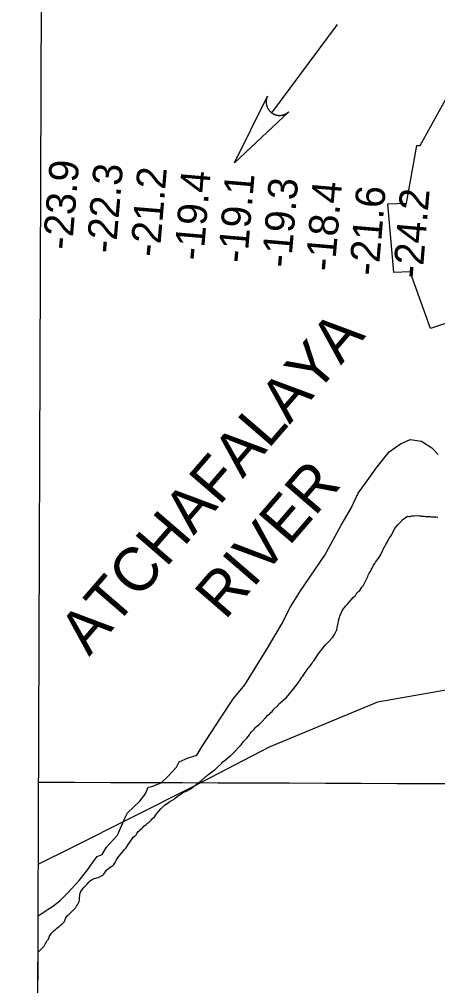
# Model space of a CAD drawing. Extents: x 3146026 to 3183936, y 897894 to 923344.
# Drawn here: x 3150246 to 3151198, y 915037 to 917237 of the extents above; entities that cross this region are included whole.
import ezdxf

# ---------------------------------------------------------------- set-up
doc = ezdxf.new("R2010")
doc.units = 0
for name, color, linetype in [('V-GRID-FRAM', 7, 'Continuous'), ('V-GRID-MAJR', 7, 'Continuous'), ('V-RIVR-EDGE', 7, 'Continuous'), ('V-RIVR-IDEN', 7, 'Continuous'), ('V-RIVR-RANG', 7, 'Continuous'), ('V-RRAP-RVMT', 7, 'Continuous'), ('V-SITE-VEGE', 7, 'Continuous'), ('V-STRM-FLOW', 7, 'Continuous'), ('V-TOPO-BNDY', 7, 'Continuous')]:
    doc.layers.add(name, color=color, linetype=linetype)

msp = doc.modelspace()

# ---------------------------------------------------------------- linework, layer by layer
at = {"layer": 'V-GRID-FRAM'}
msp.add_lwpolyline([(3150311.9, 921563.1), (3181637, 921462.9), (3181586.7, 903274.3), (3150245.8, 903374.5), (3150311.9, 921563.1)], dxfattribs=at)
at = {"layer": 'V-GRID-MAJR'}
msp.add_spline([(3150289.9, 915500.2), (3155511.6, 915481.6), (3160733.3, 915463.8), (3165955, 915446.7), (3171176.8, 915430.3), (3176398.5, 915414.8), (3181620.2, 915400)], degree=3, dxfattribs=at)
at = {"layer": 'V-RIVR-EDGE'}
msp.add_lwpolyline([(3150288.8, 915195.7), (3150293.2, 915198.9), (3150309, 915209.1), (3150321, 915216.7), (3150337.7, 915230.1), (3150355.5, 915247.1), (3150382.2, 915276), (3150401.7, 915300.9), (3150414, 915318.7), (3150423.2, 915331), (3150434.3, 915335.4), (3150443.8, 915352), (3150468.9, 915379.3), (3150486.1, 915417.7), (3150492, 915430.4), (3150519.9, 915456.9), (3150532.6, 915473.5), (3150539, 915488.6), (3150547.7, 915490.1), (3150568.7, 915498.8), (3150584.2, 915513.8), (3150603.3, 915534), (3150609.7, 915546.3), (3150630, 915555.4), (3150649.4, 915561.7), (3150661.4, 915580.7), (3150703.9, 915646), (3150733, 915690.4), (3150758.9, 915722), (3150808.2, 915801.6), (3150842.1, 915859.4), (3150863.2, 915899.4), (3150885.5, 915935.9), (3150940.8, 916016.6), (3150977.9, 916085.6), (3151001, 916124), (3151017.3, 916158), (3151033.7, 916180.6), (3151060.3, 916217.8), (3151087.8, 916252.6), (3151113.6, 916270.8), (3151135, 916280.3), (3151160.8, 916276.3), (3151184.6, 916261.5), (3151198.8, 916246.4)], dxfattribs=at)
at = {"layer": 'V-RRAP-RVMT'}
for p, q in [((3151157.9, 916949.6), (3151228.9, 917077.5)), ((3151126.6, 916818.9), (3151150.5, 916950)), ((3151150.5, 916950), (3151157.9, 916949.6)), ((3151084.7, 916816.9), (3151126.6, 916818.9)), ((3151097.9, 916660.7), (3151084.7, 916816.9)), ((3151135.4, 916662.5), (3151097.9, 916660.7)), ((3151181.7, 916533), (3151135.4, 916662.5)), ((3151591.1, 916670.4), (3151181.7, 916533))]:
    msp.add_line(p, q, dxfattribs=at)
at = {"layer": 'V-SITE-VEGE'}
for p, q in [((3151118.8, 916098), (3151129, 916105.6)), ((3151129, 916105.6), (3151132.2, 916105.2)), ((3151132.2, 916105.2), (3151135.2, 916105.2)), ((3151135.2, 916105.2), (3151136.8, 916105.7)), ((3151136.8, 916105.7), (3151138.9, 916106.5)), ((3151138.9, 916106.5), (3151141, 916106.5)), ((3151141, 916106.5), (3151144, 916106.9)), ((3151144, 916106.9), (3151154.5, 916107)), ((3151154.5, 916107), (3151157, 916106.5)), ((3151157, 916106.5), (3151159.1, 916106.6)), ((3151159.1, 916106.6), (3151160.4, 916106.1)), ((3151160.4, 916106.1), (3151162.5, 916106.1)), ((3151162.5, 916106.1), (3151164.1, 916105.7)), ((3151164.1, 916105.7), (3151167.5, 916105.7)), ((3151167.5, 916105.7), (3151169.2, 916105.3)), ((3151169.2, 916105.3), (3151173.4, 916105.3)), ((3151173.4, 916105.3), (3151175.9, 916104.9)), ((3151175.9, 916104.9), (3151180.1, 916104.9)), ((3151180.1, 916104.9), (3151182.2, 916104.5)), ((3151182.2, 916104.5), (3151187.2, 916104.5)), ((3151187.2, 916104.5), (3151190.2, 916104.1)), ((3151190.2, 916104.1), (3151194, 916104.1)), ((3151194, 916104.1), (3151197.3, 916103.7)), ((3151197.3, 916103.7), (3151198.6, 916103.3)), ((3151100.4, 916078), (3151102.5, 916081)), ((3151102.5, 916081), (3151106.9, 916086.3)), ((3151106.9, 916086.3), (3151110.8, 916090)), ((3151110.8, 916090), (3151118.8, 916098)), ((3151086.8, 916053.9), (3151089.2, 916057.3)), ((3151089.2, 916057.3), (3151092.6, 916062.7)), ((3151092.6, 916062.7), (3151097.5, 916072.7)), ((3151097.5, 916072.7), (3151100.4, 916078)), ((3151075.7, 916033.5), (3151077.6, 916036.9)), ((3151077.6, 916036.9), (3151079.8, 916041.5)), ((3151079.8, 916041.5), (3151085.1, 916050.5)), ((3151085.1, 916050.5), (3151086.8, 916053.9)), ((3151063.6, 916011.1), (3151068.4, 916018.6)), ((3151068.4, 916018.6), (3151070.1, 916021.8)), ((3151070.1, 916021.8), (3151075.7, 916033.5)), ((3151048.8, 915987.7), (3151052.2, 915994.3)), ((3151052.2, 915994.3), (3151054.6, 915997.7)), ((3151054.6, 915997.7), (3151056.5, 916001.3)), ((3151056.5, 916001.3), (3151063.6, 916011.1)), ((3151038.6, 915968.2), (3151039.8, 915971.4)), ((3151039.8, 915971.4), (3151042, 915976)), ((3151042, 915976), (3151044.7, 915979.9)), ((3151044.7, 915979.9), (3151047.1, 915984.8)), ((3151047.1, 915984.8), (3151048.8, 915987.7)), ((3151025.3, 915943.9), (3151028, 915947.3)), ((3151028, 915947.3), (3151031.3, 915953.1)), ((3151031.3, 915953.1), (3151033, 915956.5)), ((3151033, 915956.5), (3151034, 915959.5)), ((3151034, 915959.5), (3151038.6, 915968.2)), ((3151005.9, 915920.7), (3151010.5, 915925.4)), ((3151010.5, 915925.4), (3151012.7, 915928.5)), ((3151012.7, 915928.5), (3151014.9, 915931.2)), ((3151014.9, 915931.2), (3151018, 915934.1)), ((3151018, 915934.1), (3151020.9, 915936.6)), ((3151020.9, 915936.6), (3151025.3, 915943.9)), ((3150988.7, 915901.5), (3150991.8, 915904.7)), ((3150991.8, 915904.7), (3151005.9, 915920.7)), ((3150975.3, 915878.4), (3150978.3, 915884.9)), ((3150978.3, 915884.9), (3150980.7, 915891)), ((3150980.7, 915891), (3150988.7, 915901.5)), ((3150969.6, 915855), (3150971.5, 915863)), ((3150971.5, 915863), (3150972.2, 915866.2)), ((3150972.2, 915866.2), (3150973.2, 915871.1)), ((3150973.2, 915871.1), (3150974.1, 915874.9)), ((3150974.1, 915874.9), (3150975.3, 915878.4)), ((3150963, 915836.5), (3150966.7, 915843.6)), ((3150966.7, 915843.6), (3150968.1, 915847.2)), ((3150968.1, 915847.2), (3150969.1, 915851.3)), ((3150969.1, 915851.3), (3150969.6, 915855)), ((3150942.2, 915811.9), (3150948, 915818)), ((3150948, 915818), (3150958.9, 915830.2)), ((3150958.9, 915830.2), (3150963, 915836.5)), ((3150925.9, 915791.4), (3150942.2, 915811.9)), ((3150905.8, 915762.7), (3150912.1, 915771)), ((3150912.1, 915771), (3150913.8, 915773.7)), ((3150913.8, 915773.7), (3150915.8, 915776.1)), ((3150915.8, 915776.1), (3150923.5, 915788)), ((3150923.5, 915788), (3150925.9, 915791.4)), ((3150893.5, 915745.4), (3150901.9, 915757.3)), ((3150901.9, 915757.3), (3150903.4, 915760)), ((3150903.4, 915760), (3150905.8, 915762.7)), ((3150878.9, 915724), (3150881.8, 915728.8)), ((3150881.8, 915728.8), (3150883.8, 915731.3)), ((3150883.8, 915731.3), (3150888.9, 915739.1)), ((3150888.9, 915739.1), (3150891, 915741.7)), ((3150891, 915741.7), (3150893.5, 915745.4)), ((3150861, 915701.3), (3150870.2, 915713.5)), ((3150870.2, 915713.5), (3150873.1, 915716.7)), ((3150873.1, 915716.7), (3150878.9, 915724)), ((3150838.7, 915679.6), (3150850.8, 915690.3)), ((3150850.8, 915690.3), (3150853.5, 915693)), ((3150853.5, 915693), (3150861, 915701.3)), ((3150818.5, 915658.9), (3150821.2, 915661.3)), ((3150821.2, 915661.3), (3150824.8, 915666)), ((3150824.8, 915666), (3150832.6, 915673.3)), ((3150832.6, 915673.3), (3150838.7, 915679.6)), ((3150797.4, 915637.7), (3150805.7, 915646.5)), ((3150805.7, 915646.5), (3150811.7, 915652.3)), ((3150811.7, 915652.3), (3150815.9, 915656)), ((3150815.9, 915656), (3150818.5, 915658.9)), ((3150774.1, 915614.5), (3150776.3, 915617)), ((3150776.3, 915617), (3150780.7, 915621.4)), ((3150780.7, 915621.4), (3150782.6, 915623.8)), ((3150782.6, 915623.8), (3150785.8, 915626.5)), ((3150785.8, 915626.5), (3150788.4, 915629.2)), ((3150788.4, 915629.2), (3150792.1, 915632.1)), ((3150792.1, 915632.1), (3150794.5, 915634.3)), ((3150794.5, 915634.3), (3150797.4, 915637.7)), ((3150756.2, 915592.6), (3150760.3, 915597.3)), ((3150760.3, 915597.3), (3150762, 915599)), ((3150762, 915599), (3150763.2, 915599.9)), ((3150763.2, 915599.9), (3150769.5, 915607.7)), ((3150769.5, 915607.7), (3150771.5, 915611.1)), ((3150771.5, 915611.1), (3150774.1, 915614.5)), ((3150736.8, 915570.9), (3150744.8, 915579)), ((3150744.8, 915579), (3150750.4, 915584.8)), ((3150750.4, 915584.8), (3150756.2, 915592.6)), ((3150714.9, 915550.5), (3150721.3, 915556.1)), ((3150721.3, 915556.1), (3150726.4, 915560)), ((3150726.4, 915560), (3150733.9, 915567.5)), ((3150733.9, 915567.5), (3150736.8, 915570.9)), ((3150686.8, 915525.8), (3150691.2, 915528.8)), ((3150691.2, 915528.8), (3150694.3, 915531.9)), ((3150694.3, 915531.9), (3150706.7, 915543.4)), ((3150706.7, 915543.4), (3150709.1, 915546.1)), ((3150709.1, 915546.1), (3150714.9, 915550.5)), ((3150660.8, 915504.4), (3150674.4, 915516.1)), ((3150674.4, 915516.1), (3150677.6, 915519)), ((3150677.6, 915519), (3150686.8, 915525.8)), ((3150634.4, 915484.4), (3150637.5, 915486.3)), ((3150637.5, 915486.3), (3150641.4, 915489)), ((3150641.4, 915489), (3150648.9, 915495.1)), ((3150648.9, 915495.1), (3150655, 915499.7)), ((3150655, 915499.7), (3150657.4, 915501.9)), ((3150657.4, 915501.9), (3150660.8, 915504.4)), ((3150597.9, 915461.4), (3150600.6, 915463.4)), ((3150600.6, 915463.4), (3150607.9, 915469.7)), ((3150607.9, 915469.7), (3150611.3, 915471.2)), ((3150611.3, 915471.2), (3150614.4, 915473.6)), ((3150614.4, 915473.6), (3150617.4, 915475.6)), ((3150617.4, 915475.6), (3150627.1, 915480.2)), ((3150627.1, 915480.2), (3150630.7, 915482.4)), ((3150630.7, 915482.4), (3150634.4, 915484.4)), ((3150568.1, 915439.5), (3150570.8, 915442.2)), ((3150570.8, 915442.2), (3150576.3, 915447.3)), ((3150576.3, 915447.3), (3150578.8, 915449.2)), ((3150578.8, 915449.2), (3150582.6, 915451.7)), ((3150582.6, 915451.7), (3150585.3, 915453.9)), ((3150585.3, 915453.9), (3150589.4, 915456.6)), ((3150589.4, 915456.6), (3150592.6, 915458)), ((3150592.6, 915458), (3150597.9, 915461.4)), ((3150548.4, 915416.3), (3150554, 915422.2)), ((3150554, 915422.2), (3150556.7, 915425.6)), ((3150556.7, 915425.6), (3150558.4, 915428.3)), ((3150558.4, 915428.3), (3150562.5, 915433.4)), ((3150562.5, 915433.4), (3150568.1, 915439.5)), ((3150524.2, 915394.6), (3150526.6, 915396.8)), ((3150526.6, 915396.8), (3150529.5, 915399.8)), ((3150529.5, 915399.8), (3150534.4, 915403.9)), ((3150534.4, 915403.9), (3150537.3, 915406.3)), ((3150537.3, 915406.3), (3150540.2, 915408.5)), ((3150540.2, 915408.5), (3150545.8, 915413.7)), ((3150545.8, 915413.7), (3150548.4, 915416.3)), ((3150505, 915374.7), (3150508.2, 915377.1)), ((3150508.2, 915377.1), (3150510.8, 915378.8)), ((3150510.8, 915378.8), (3150512.5, 915381.7)), ((3150512.5, 915381.7), (3150516.4, 915387.3)), ((3150516.4, 915387.3), (3150519.1, 915390.2)), ((3150519.1, 915390.2), (3150521.3, 915392.4)), ((3150521.3, 915392.4), (3150524.2, 915394.6)), ((3150488.6, 915350.8), (3150493.4, 915358.2)), ((3150493.4, 915358.2), (3150502.2, 915370.9)), ((3150502.2, 915370.9), (3150505, 915374.7)), ((3150471, 915329.1), (3150475.9, 915335.5)), ((3150475.9, 915335.5), (3150478.2, 915338.1)), ((3150478.2, 915338.1), (3150484.9, 915346.6)), ((3150484.9, 915346.6), (3150488.6, 915350.8)), ((3150456.1, 915308.4), (3150458.7, 915310.3)), ((3150458.7, 915310.3), (3150461, 915312.7)), ((3150461, 915312.7), (3150464.1, 915317.2)), ((3150464.1, 915317.2), (3150466.4, 915321.9)), ((3150466.4, 915321.9), (3150471, 915329.1)), ((3150433.1, 915286.4), (3150435.9, 915288.2)), ((3150435.9, 915288.2), (3150438.2, 915290.6)), ((3150438.2, 915290.6), (3150444.1, 915299.6)), ((3150444.1, 915299.6), (3150450.6, 915305)), ((3150450.6, 915305), (3150456.1, 915308.4)), ((3150393, 915260.6), (3150400.3, 915267.6)), ((3150400.3, 915267.6), (3150404.7, 915272.9)), ((3150404.7, 915272.9), (3150407.5, 915275.8)), ((3150407.5, 915275.8), (3150411.7, 915278.5)), ((3150411.7, 915278.5), (3150414.5, 915280.1)), ((3150414.5, 915280.1), (3150421.8, 915282.5)), ((3150421.8, 915282.5), (3150425.2, 915283.1)), ((3150425.2, 915283.1), (3150429.7, 915285.3)), ((3150429.7, 915285.3), (3150433.1, 915286.4)), ((3150382.9, 915234.8), (3150383.3, 915243.5)), ((3150383.3, 915243.5), (3150384.3, 915247.1)), ((3150384.3, 915247.1), (3150386.1, 915251.1)), ((3150386.1, 915251.1), (3150389.7, 915256.7)), ((3150389.7, 915256.7), (3150393, 915260.6)), ((3150378.1, 915220.3), (3150381.7, 915228.2)), ((3150381.7, 915228.2), (3150382.4, 915231.6)), ((3150382.4, 915231.6), (3150382.9, 915234.8)), ((3150355.6, 915196.7), (3150359, 915199.3)), ((3150359, 915199.3), (3150361.3, 915201.5)), ((3150361.3, 915201.5), (3150366.5, 915206.8)), ((3150366.5, 915206.8), (3150369.9, 915209.7)), ((3150369.9, 915209.7), (3150374.2, 915214.8)), ((3150374.2, 915214.8), (3150376, 915217.9)), ((3150376, 915217.9), (3150378.1, 915220.3)), ((3150339.7, 915174.2), (3150343.3, 915177.1)), ((3150343.3, 915177.1), (3150348.7, 915182.4)), ((3150348.7, 915182.4), (3150350, 915186.9)), ((3150350, 915186.9), (3150351.7, 915191.4)), ((3150351.7, 915191.4), (3150355.6, 915196.7)), ((3150317.4, 915153.9), (3150320, 915156.8)), ((3150320, 915156.8), (3150324.6, 915161.4)), ((3150324.6, 915161.4), (3150327.7, 915164)), ((3150327.7, 915164), (3150331.1, 915167.2)), ((3150331.1, 915167.2), (3150336.3, 915171)), ((3150336.3, 915171), (3150339.7, 915174.2)), ((3150305.3, 915132.3), (3150306.6, 915135.2)), ((3150306.6, 915135.2), (3150308.9, 915139.7)), ((3150308.9, 915139.7), (3150311.8, 915142.8)), ((3150311.8, 915142.8), (3150314.8, 915149.4)), ((3150314.8, 915149.4), (3150317.4, 915153.9)), ((3150282, 913328.9), (3150288.5, 915112.7)), ((3150288.5, 915112.7), (3150288.8, 915113.2)), ((3150288.8, 915113.2), (3150302.3, 915126.7)), ((3150302.3, 915126.7), (3150305.3, 915132.3))]:
    msp.add_line(p, q, dxfattribs=at)
at = {"layer": 'V-STRM-FLOW'}
msp.add_line((3150969.1, 917225.5), (3150819.9, 917024.4), dxfattribs=at)
msp.add_lwpolyline([(3150858.9, 917026.6), (3150735.5, 916910.7), (3150810.7, 917062.3), (3150809.5, 917059.6), (3150808.6, 917056.8), (3150808.3, 917055.6), (3150808.1, 917054.6), (3150807.9, 917053.3), (3150807.7, 917052.1), (3150807.7, 917051.1), (3150807.6, 917049.6), (3150807.6, 917048.1), (3150807.6, 917047.2), (3150807.7, 917046.1), (3150807.9, 917044.6), (3150808.1, 917043.5), (3150808.3, 917042.3), (3150808.5, 917041.5), (3150808.7, 917040.6), (3150809, 917039.6), (3150809.3, 917038.6), (3150809.7, 917037.7), (3150810, 917036.9), (3150810.5, 917035.8), (3150811, 917034.8), (3150811.5, 917033.9), (3150812, 917033), (3150812.5, 917032.2), (3150813, 917031.5), (3150813.4, 917031), (3150814, 917030.1), (3150814.7, 917029.3), (3150815.3, 917028.6), (3150816, 917027.9), (3150816.6, 917027.2), (3150817.3, 917026.5), (3150817.9, 917026), (3150818.9, 917025.2), (3150819.9, 917024.4), (3150820.2, 917024.1), (3150820.7, 917023.8), (3150821.3, 917023.4), (3150821.9, 917023), (3150822.5, 917022.6), (3150823.1, 917022.3), (3150823.8, 917021.9), (3150824.3, 917021.7), (3150825, 917021.3), (3150825.7, 917021), (3150826.2, 917020.8), (3150827.5, 917020.3), (3150828.1, 917020), (3150828.6, 917019.9), (3150829.4, 917019.6), (3150830.1, 917019.4), (3150830.8, 917019.3), (3150831.7, 917019.1), (3150832.5, 917018.9), (3150833.2, 917018.8), (3150833.7, 917018.7), (3150834.5, 917018.6), (3150835.2, 917018.5), (3150835.9, 917018.5), (3150836.8, 917018.4), (3150837.6, 917018.4), (3150838.6, 917018.4), (3150839.3, 917018.4), (3150840.2, 917018.5), (3150841, 917018.5), (3150841.6, 917018.6), (3150842.3, 917018.7), (3150843.3, 917018.8), (3150843.4, 917018.8), (3150844, 917019), (3150844.4, 917019.1), (3150845.1, 917019.2), (3150845.9, 917019.4), (3150846.6, 917019.6), (3150847.2, 917019.8), (3150847.9, 917020), (3150848.6, 917020.3), (3150849.2, 917020.5), (3150849.8, 917020.7), (3150850.7, 917021.1), (3150851.2, 917021.4), (3150851.6, 917021.6), (3150852, 917021.8), (3150852.4, 917022), (3150853, 917022.3), (3150853.6, 917022.6), (3150854.1, 917023), (3150854.7, 917023.3), (3150855.4, 917023.8), (3150855.8, 917024.1), (3150856.4, 917024.5), (3150857.2, 917025.1), (3150857.7, 917025.5), (3150858.1, 917025.9), (3150858.4, 917026.2), (3150858.7, 917026.4)], close=True, dxfattribs=at)
at = {"layer": 'V-TOPO-BNDY'}
msp.add_lwpolyline([(3151784, 915764.6), (3151467.5, 915753.5), (3151061.1, 915682.1), (3150814.7, 915580.1), (3150640.7, 915489.1), (3150364.2, 915350.5), (3150289.2, 915313.5)], dxfattribs=at)

# ---------------------------------------------------------------- texts
at = {"layer": 'V-RIVR-IDEN'}
for s, p in [('ATCHAFALAYA', (3150404.6, 915784.8)), ('RIVER', (3150714, 915867.3))]:
    msp.add_text(s, height=100, rotation=49.2065, dxfattribs=at).set_placement(p)
at = {"layer": 'V-RIVR-RANG'}
for s, p in [('-23.9', (3150365.2, 916710.7)), ('-22.3', (3150464.9, 916702.8)), ('-21.2', (3150564.6, 916694.6)), ('-19.4', (3150664.2, 916686.4)), ('-19.1', (3150764.1, 916680.6)), ('-19.3', (3150863.6, 916670.1)), ('-18.4', (3150963.2, 916661.9)), ('-21.6', (3151062.7, 916651.8)), ('-24.2', (3151162.6, 916645.5))]:
    msp.add_text(s, height=67, rotation=85.1683, dxfattribs=at).set_placement(p)

doc.saveas('drawing.dxf')
